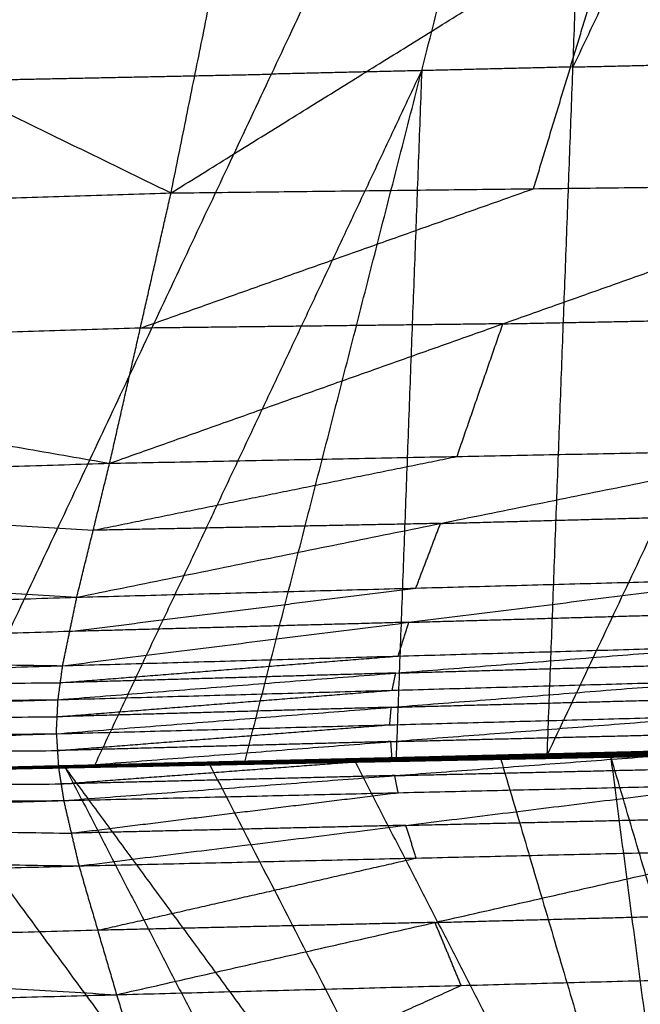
# Model space of a CAD drawing. Header units: millimetres. Extents: x -106 to 110, y -96 to 120.
# Tile 926 of 1020: x 105.05 to 106.1, y 14.68 to 16.34. Entities that reach past the tile are written whole.
import ezdxf

# ---------------------------------------------------------------- set-up
doc = ezdxf.new("R2010")
doc.units = ezdxf.units.MM
doc.header["$MEASUREMENT"] = 0
doc.layers.add('Default', color=7, linetype='Continuous', true_color=0x000000)

msp = doc.modelspace()

# ---------------------------------------------------------------- linework, layer by layer
at = {"layer": 'Default'}
for points in [[(105.9475, 15.1005, 11.8203), (106.5031, 16.2754, 11.0825), (107.0587, 17.4504, 10.3447)], [(106.5466, 17.4389, 10.0416), (106.2688, 16.8514, 10.4106), (105.991, 16.2639, 10.7795)], [(104.9272, 15.0764, 11.2161), (105.4809, 16.2518, 10.4773), (106.0346, 17.4273, 9.7386)], [(105.5303, 17.4168, 9.4468), (105.2535, 16.8291, 9.8162), (104.9767, 16.2414, 10.1855)], [(105.4356, 15.0882, 11.5155), (105.7351, 16.2577, 10.627), (106.0346, 17.4273, 9.7386)], [(105.9475, 15.1005, 11.8203), (105.991, 16.2639, 10.7795), (106.0346, 17.4273, 9.7386)], [(105.311, 16.0509, 13.5824), (106.0641, 16.518, 13.6218), (106.8172, 16.9851, 13.6612)], [(105.311, 16.0509, 13.5824), (105.4045, 16.5125, 13.606), (105.498, 16.9741, 13.6296)], [(103.5461, 16.9092, 12.9709), (104.4286, 16.4801, 13.2766), (105.311, 16.0509, 13.5824)], [(105.9243, 16.0581, 13.636), (105.9942, 16.2881, 13.6289), (106.0641, 16.518, 13.6218)], [(105.991, 16.2639, 10.7795), (106.2471, 16.2697, 10.931), (106.5031, 16.2754, 11.0825)], [(104.9767, 16.2414, 10.1855), (105.2288, 16.2466, 10.3314), (105.4809, 16.2518, 10.4773)], [(105.1814, 15.0823, 11.3658), (105.4583, 15.67, 10.9964), (105.7351, 16.2577, 10.627)], [(105.7351, 16.2577, 10.627), (105.608, 16.2548, 10.5522), (105.4809, 16.2518, 10.4773)], [(105.7351, 16.2577, 10.627), (105.7133, 15.676, 11.1475), (105.6916, 15.0943, 11.6679)], [(105.991, 16.2639, 10.7795), (105.8631, 16.2608, 10.7033), (105.7351, 16.2577, 10.627)], [(102.9994, 15.9794, 12.6834), (104.1552, 16.0151, 13.1329), (105.311, 16.0509, 13.5824)], [(105.2071, 15.5938, 13.5599), (105.8724, 15.8296, 13.6248), (106.5376, 16.0654, 13.6896)], [(105.2071, 15.5938, 13.5599), (105.259, 15.8223, 13.5711), (105.311, 16.0509, 13.5824)], [(105.259, 15.8223, 13.5711), (105.5917, 15.9402, 13.6036), (105.9243, 16.0581, 13.636)], [(105.311, 16.0509, 13.5824), (105.9243, 16.0581, 13.636), (106.5376, 16.0654, 13.6896)], [(102.9994, 15.9794, 12.6834), (104.1033, 15.7866, 13.1217), (105.2071, 15.5938, 13.5599)], [(105.8724, 15.8296, 13.6248), (106.1662, 15.8354, 13.6625), (106.46, 15.8411, 13.7001)], [(105.259, 15.8223, 13.5711), (104.6812, 15.8044, 13.3464), (104.1033, 15.7866, 13.1217)], [(105.8724, 15.8296, 13.6248), (105.5657, 15.8259, 13.598), (105.259, 15.8223, 13.5711)], [(105.7948, 15.6053, 13.6353), (105.8336, 15.7175, 13.63), (105.8724, 15.8296, 13.6248)], [(105.1515, 15.3673, 13.5492), (105.7669, 15.4921, 13.6299), (106.3824, 15.6169, 13.7106)], [(105.2071, 15.5938, 13.5599), (105.7948, 15.6053, 13.6353), (106.3824, 15.6169, 13.7106)], [(105.1793, 15.4805, 13.5546), (105.487, 15.5429, 13.5949), (105.7948, 15.6053, 13.6353)], [(102.7523, 15.518, 12.5487), (103.9797, 15.5559, 13.0543), (105.2071, 15.5938, 13.5599)], [(105.1515, 15.3673, 13.5492), (105.1793, 15.4805, 13.5546), (105.2071, 15.5938, 13.5599)], [(103.9797, 15.5559, 13.0543), (104.5795, 15.5182, 13.3045), (105.1793, 15.4805, 13.5546)], [(102.7523, 15.518, 12.5487), (103.9519, 15.4427, 13.049), (105.1515, 15.3673, 13.5492)], [(105.7669, 15.4921, 13.6299), (106.0538, 15.4999, 13.6736), (106.3407, 15.5076, 13.7172)], [(105.7669, 15.4921, 13.6299), (105.4731, 15.4863, 13.5923), (105.1793, 15.4805, 13.5546)], [(105.7252, 15.3828, 13.6365), (105.7461, 15.4374, 13.6332), (105.7669, 15.4921, 13.6299)], [(105.1276, 15.2515, 13.5451), (105.7133, 15.3249, 13.6345), (106.299, 15.3982, 13.7238)], [(105.1515, 15.3673, 13.5492), (105.7252, 15.3828, 13.6365), (106.299, 15.3982, 13.7238)], [(102.6375, 15.2883, 12.4858), (103.8945, 15.3278, 13.0175), (105.1515, 15.3673, 13.5492)], [(105.1276, 15.2515, 13.5451), (105.1396, 15.3094, 13.5472), (105.1515, 15.3673, 13.5492)], [(105.1396, 15.3094, 13.5472), (105.4324, 15.3461, 13.5919), (105.7252, 15.3828, 13.6365)], [(105.7133, 15.3249, 13.6345), (105.9971, 15.333, 13.6809), (106.2808, 15.3412, 13.7273)], [(105.7133, 15.3249, 13.6345), (105.4264, 15.3171, 13.5908), (105.1396, 15.3094, 13.5472)], [(105.6952, 15.2678, 13.638), (105.7042, 15.2964, 13.6362), (105.7133, 15.3249, 13.6345)], [(105.1396, 15.3094, 13.5472), (104.5111, 15.2896, 13.2813), (103.8826, 15.2699, 13.0155)], [(102.6375, 15.2883, 12.4858), (103.8826, 15.2699, 13.0155), (105.1276, 15.2515, 13.5451)], [(105.1198, 15.194, 13.5439), (105.6912, 15.2391, 13.6374), (106.2627, 15.2842, 13.7308)], [(105.1276, 15.2515, 13.5451), (105.6952, 15.2678, 13.638), (106.2627, 15.2842, 13.7308)], [(105.1237, 15.2227, 13.5445), (105.4094, 15.2453, 13.5913), (105.6952, 15.2678, 13.638)], [(102.579, 15.1721, 12.4539), (103.8533, 15.2118, 12.9995), (105.1276, 15.2515, 13.5451)], [(105.1198, 15.194, 13.5439), (105.1237, 15.2227, 13.5445), (105.1276, 15.2515, 13.5451)], [(105.6912, 15.2391, 13.6374), (105.9739, 15.2471, 13.6849), (106.2565, 15.2551, 13.7323)], [(105.6912, 15.2391, 13.6374), (105.4075, 15.2309, 13.591), (105.1237, 15.2227, 13.5445)], [(105.685, 15.21, 13.6389), (105.6881, 15.2245, 13.6381), (105.6912, 15.2391, 13.6374)], [(103.8533, 15.2118, 12.9995), (104.4885, 15.2173, 13.272), (105.1237, 15.2227, 13.5445)], [(105.1169, 15.1364, 13.5437), (105.6836, 15.1812, 13.6387), (106.2503, 15.226, 13.7338)], [(105.1198, 15.194, 13.5439), (105.685, 15.21, 13.6389), (106.2503, 15.226, 13.7338)], [(105.1183, 15.1652, 13.5438), (105.4017, 15.1876, 13.5913), (105.685, 15.21, 13.6389)], [(102.579, 15.1721, 12.4539), (103.8494, 15.1831, 12.9989), (105.1198, 15.194, 13.5439)], [(102.5806, 15.1163, 12.4538), (103.8502, 15.1552, 12.9989), (105.1198, 15.194, 13.5439)], [(105.1169, 15.1364, 13.5437), (105.1183, 15.1652, 13.5438), (105.1198, 15.194, 13.5439)], [(105.6836, 15.1812, 13.6387), (105.9657, 15.1888, 13.6868), (106.2477, 15.1964, 13.7349)], [(105.6836, 15.1812, 13.6387), (105.401, 15.1732, 13.5913), (105.1183, 15.1652, 13.5438)], [(105.681, 15.1516, 13.6398), (105.6823, 15.1664, 13.6393), (105.6836, 15.1812, 13.6387)], [(103.8502, 15.1552, 12.9989), (104.4843, 15.1602, 13.2713), (105.1183, 15.1652, 13.5438)], [(105.1169, 15.1364, 13.5437), (105.681, 15.1516, 13.6398), (106.2452, 15.1667, 13.7359)], [(105.1187, 15.108, 13.544), (105.3999, 15.1298, 13.5919), (105.681, 15.1516, 13.6398)], [(105.1206, 15.0796, 13.5444), (105.6829, 15.1232, 13.6402), (106.2452, 15.1667, 13.7359)], [(102.5806, 15.1163, 12.4538), (103.8487, 15.1264, 12.9987), (105.1169, 15.1364, 13.5437)], [(102.5822, 15.0609, 12.4537), (103.8496, 15.0987, 12.9987), (105.1169, 15.1364, 13.5437)], [(105.1169, 15.1364, 13.5437), (105.1187, 15.108, 13.544), (105.1206, 15.0796, 13.5444)], [(105.6829, 15.1232, 13.6402), (105.9651, 15.1302, 13.6882), (106.2473, 15.1373, 13.7362)], [(105.6829, 15.1232, 13.6402), (105.4008, 15.1156, 13.5921), (105.1187, 15.108, 13.544)], [(105.685, 15.0937, 13.6405), (105.6839, 15.1084, 13.6403), (105.6829, 15.1232, 13.6402)], [(105.6978, 15.0957, 11.656), (106.1393, 15.1066, 11.9195), (106.5809, 15.1176, 12.1829)], [(105.7078, 15.0965, 11.67), (106.152, 15.1078, 11.9363), (106.5963, 15.1192, 12.2027)], [(105.7078, 15.0965, 11.67), (106.1444, 15.107, 11.9265), (106.5809, 15.1176, 12.1829)], [(105.9475, 15.1005, 11.8203), (106.2719, 15.1098, 12.0115), (106.5963, 15.1192, 12.2027)], [(103.8496, 15.0987, 12.9987), (104.4841, 15.1033, 13.2714), (105.1187, 15.108, 13.544)], [(105.1206, 15.0796, 13.5444), (105.685, 15.0937, 13.6405), (106.2495, 15.1078, 13.7365)], [(105.1293, 15.0235, 13.546), (105.6894, 15.0657, 13.6412), (106.2495, 15.1078, 13.7365)], [(105.6604, 15.0893, 11.6412), (106.0935, 15.0978, 11.9004), (106.5266, 15.1063, 12.1597)], [(105.6604, 15.0893, 11.6412), (105.9506, 15.0959, 11.8181), (106.2408, 15.1025, 11.995)], [(105.6737, 15.0903, 11.6418), (106.1097, 15.0992, 11.9018), (106.5458, 15.1081, 12.1618)], [(105.6737, 15.0903, 11.6418), (106.1002, 15.0983, 11.9007), (106.5266, 15.1063, 12.1597)], [(105.6863, 15.0929, 11.6466), (106.1251, 15.1028, 11.908), (106.5639, 15.1127, 12.1694)], [(105.6863, 15.0929, 11.6466), (106.116, 15.1005, 11.9042), (106.5458, 15.1081, 12.1618)], [(106.1308, 15.1042, 11.9127), (105.9114, 15.0993, 11.782), (105.692, 15.0943, 11.6513)], [(105.6978, 15.0957, 11.656), (106.1308, 15.1042, 11.9127), (106.5639, 15.1127, 12.1694)], [(106.1444, 15.107, 11.9265), (105.9236, 15.1016, 11.7947), (105.7028, 15.0961, 11.663)], [(106.2719, 15.1098, 12.0115), (106.0498, 15.1042, 11.8783), (105.8276, 15.0985, 11.7452)], [(105.8685, 15.0948, 11.7718), (106.0547, 15.0987, 11.8834), (106.2408, 15.1025, 11.995)], [(105.9475, 15.1005, 11.8203), (106.1239, 15.1048, 11.9263), (106.3003, 15.1092, 12.0322)], [(105.9506, 15.0959, 11.8181), (106.1672, 15.1002, 11.9477), (106.3837, 15.1044, 12.0773)], [(106.1002, 15.0983, 11.9007), (106.3182, 15.1028, 12.0307), (106.5362, 15.1072, 12.1607)], [(104.7911, 15.0723, 11.132), (105.2258, 15.0808, 11.3866), (105.6604, 15.0893, 11.6412)], [(104.7911, 15.0723, 11.132), (105.0837, 15.0785, 11.3057), (105.3762, 15.0846, 11.4794)], [(104.7981, 15.0727, 11.1318), (105.2359, 15.0815, 11.3868), (105.6737, 15.0903, 11.6418)], [(104.7981, 15.0727, 11.1318), (105.2293, 15.081, 11.3865), (105.6604, 15.0893, 11.6412)], [(104.8047, 15.0735, 11.1341), (105.2455, 15.0832, 11.3904), (105.6863, 15.0929, 11.6466)], [(104.8047, 15.0735, 11.1341), (105.2392, 15.0819, 11.3879), (105.6737, 15.0903, 11.6418)], [(104.8106, 15.0744, 11.139), (105.2542, 15.0851, 11.3975), (105.6978, 15.0957, 11.656)], [(104.8106, 15.0744, 11.139), (105.2484, 15.0837, 11.3928), (105.6863, 15.0929, 11.6466)], [(105.2566, 15.0852, 11.4012), (105.0348, 15.0799, 11.2719), (104.8131, 15.0745, 11.1427)], [(104.8155, 15.0747, 11.1464), (105.2616, 15.0856, 11.4082), (105.7078, 15.0965, 11.67)], [(104.8155, 15.0747, 11.1464), (105.2566, 15.0852, 11.4012), (105.6978, 15.0957, 11.656)], [(104.8155, 15.0747, 11.1464), (105.1256, 15.0814, 11.3309), (105.4356, 15.0882, 11.5155)], [(104.8875, 15.0745, 11.1923), (105.1319, 15.0795, 11.3359), (105.3762, 15.0846, 11.4794)], [(104.9272, 15.0764, 11.2161), (105.1814, 15.0823, 11.3658), (105.4356, 15.0882, 11.5155)], [(105.0837, 15.0785, 11.3057), (105.301, 15.0827, 11.433), (105.5183, 15.087, 11.5603)], [(105.1249, 15.0516, 13.5452), (105.405, 15.0726, 13.5928), (105.685, 15.0937, 13.6405)], [(105.1256, 15.0814, 11.3309), (105.1936, 15.0835, 11.3696), (105.2616, 15.0856, 11.4082)], [(105.2293, 15.081, 11.3865), (105.4482, 15.0854, 11.514), (105.6671, 15.0898, 11.6415)], [(105.6671, 15.0898, 11.6415), (105.4515, 15.0856, 11.5141), (105.2359, 15.0815, 11.3868)], [(105.2392, 15.0819, 11.3879), (105.4596, 15.0868, 11.5161), (105.68, 15.0916, 11.6442)], [(105.68, 15.0916, 11.6442), (105.4627, 15.0874, 11.5173), (105.2455, 15.0832, 11.3904)], [(105.2484, 15.0837, 11.3928), (105.4702, 15.089, 11.5221), (105.692, 15.0943, 11.6513)], [(105.692, 15.0943, 11.6513), (105.4731, 15.0897, 11.5244), (105.2542, 15.0851, 11.3975)], [(105.2542, 15.0851, 11.3975), (105.2554, 15.0851, 11.3994), (105.2566, 15.0852, 11.4012)], [(105.2566, 15.0852, 11.4012), (105.4797, 15.0906, 11.5321), (105.7028, 15.0961, 11.663)], [(105.7028, 15.0961, 11.663), (105.4822, 15.0908, 11.5356), (105.2616, 15.0856, 11.4082)], [(105.2616, 15.0856, 11.4082), (105.4167, 15.089, 11.5005), (105.5717, 15.0923, 11.5927)], [(105.3762, 15.0846, 11.4794), (105.6223, 15.0897, 11.6256), (105.8685, 15.0948, 11.7718)], [(105.3762, 15.0846, 11.4794), (105.5183, 15.087, 11.5603), (105.6604, 15.0893, 11.6412)], [(105.3762, 15.0846, 11.4794), (105.9579, 13.9561, 10.6716), (106.5395, 12.8275, 9.8638)], [(105.4356, 15.0882, 11.5155), (105.6916, 15.0943, 11.6679), (105.9475, 15.1005, 11.8203)], [(105.4356, 15.0882, 11.5155), (105.5717, 15.0923, 11.5927), (105.7078, 15.0965, 11.67)], [(105.7645, 15.0921, 11.7065), (105.6414, 15.0895, 11.6334), (105.5183, 15.087, 11.5603)], [(105.5183, 15.087, 11.5603), (105.5703, 15.0883, 11.5929), (105.6223, 15.0897, 11.6256)], [(105.5717, 15.0923, 11.5927), (105.6997, 15.0954, 11.6689), (105.8276, 15.0985, 11.7452)], [(106.204, 13.9612, 10.8178), (105.9132, 14.5255, 11.2217), (105.6223, 15.0897, 11.6256)], [(105.6604, 15.0893, 11.6412), (105.7645, 15.0921, 11.7065), (105.8685, 15.0948, 11.7718)], [(105.6604, 15.0893, 11.6412), (105.6671, 15.0898, 11.6415), (105.6737, 15.0903, 11.6418)], [(106.1002, 15.0983, 11.9007), (105.8836, 15.0941, 11.7711), (105.6671, 15.0898, 11.6415)], [(105.6737, 15.0903, 11.6418), (105.68, 15.0916, 11.6442), (105.6863, 15.0929, 11.6466)], [(106.116, 15.1005, 11.9042), (105.898, 15.0961, 11.7742), (105.68, 15.0916, 11.6442)], [(105.6863, 15.0929, 11.6466), (105.692, 15.0943, 11.6513), (105.6978, 15.0957, 11.656)], [(105.8276, 15.0985, 11.7452), (105.7596, 15.0964, 11.7065), (105.6916, 15.0943, 11.6679)], [(105.6978, 15.0957, 11.656), (105.7028, 15.0961, 11.663), (105.7078, 15.0965, 11.67)], [(105.7078, 15.0965, 11.67), (105.8276, 15.0985, 11.7452), (105.9475, 15.1005, 11.8203)], [(105.7645, 15.0921, 11.7065), (105.9096, 15.0954, 11.7949), (106.0547, 15.0987, 11.8834)], [(105.9506, 15.0959, 11.8181), (105.8575, 15.094, 11.7623), (105.7645, 15.0921, 11.7065)], [(105.8685, 15.0948, 11.7718), (106.204, 13.9612, 10.8178), (106.5395, 12.8275, 9.8638)], [(106.0935, 15.0978, 11.9004), (106.0221, 15.0969, 11.8593), (105.9506, 15.0959, 11.8181)], [(106.0547, 15.0987, 11.8834), (106.1293, 14.5299, 11.3506), (106.204, 13.9612, 10.8178)], [(106.3902, 13.965, 10.9294), (106.2224, 14.5318, 11.4064), (106.0547, 15.0987, 11.8834)], [(106.0935, 15.0978, 11.9004), (106.0969, 15.0981, 11.9006), (106.1002, 15.0983, 11.9007)], [(102.5822, 15.0609, 12.4537), (103.8514, 15.0702, 12.9991), (105.1206, 15.0796, 13.5444)], [(102.5839, 15.0063, 12.4538), (103.8522, 15.043, 12.9991), (105.1206, 15.0796, 13.5444)], [(105.2293, 15.081, 11.3865), (105.0119, 15.0767, 11.2592), (104.7946, 15.0725, 11.1319)], [(105.2392, 15.0819, 11.3879), (105.0203, 15.0775, 11.2604), (104.8014, 15.0731, 11.1329)], [(105.2484, 15.0837, 11.3928), (105.0281, 15.0788, 11.2647), (104.8077, 15.074, 11.1365)], [(104.8393, 15.0734, 11.1622), (104.9856, 15.0765, 11.249), (105.1319, 15.0795, 11.3359)], [(105.1814, 15.0823, 11.3658), (105.0264, 15.0789, 11.2735), (104.8713, 15.0755, 11.1812)], [(104.8875, 15.0745, 11.1923), (105.7135, 13.951, 10.5281), (106.5395, 12.8275, 9.8638)], [(105.2258, 15.0808, 11.3866), (105.1547, 15.0796, 11.3461), (105.0837, 15.0785, 11.3057)], [(105.1319, 15.0795, 11.3359), (105.1078, 15.079, 11.3208), (105.0837, 15.0785, 11.3057)], [(105.1206, 15.0796, 13.5444), (105.1249, 15.0516, 13.5452), (105.1293, 15.0235, 13.546)], [(105.1256, 15.0814, 11.3309), (105.1535, 15.0818, 11.3483), (105.1814, 15.0823, 11.3658)], [(105.1319, 15.0795, 11.3359), (105.4227, 14.5153, 10.932), (105.7135, 13.951, 10.5281)], [(105.9579, 13.9561, 10.6716), (105.5449, 14.5178, 11.0037), (105.1319, 15.0795, 11.3359)], [(105.2258, 15.0808, 11.3866), (105.2275, 15.0809, 11.3865), (105.2293, 15.081, 11.3865)], [(105.2359, 15.0815, 11.3868), (105.2376, 15.0817, 11.3873), (105.2392, 15.0819, 11.3879)], [(105.2455, 15.0832, 11.3904), (105.247, 15.0834, 11.3916), (105.2484, 15.0837, 11.3928)], [(105.6894, 15.0657, 13.6412), (105.9724, 15.0723, 13.6887), (106.2553, 15.079, 13.7361)], [(103.8522, 15.043, 12.9991), (104.4886, 15.0473, 13.2722), (105.1249, 15.0516, 13.5452)], [(105.6894, 15.0657, 13.6412), (105.4072, 15.0586, 13.5932), (105.1249, 15.0516, 13.5452)], [(105.6952, 15.0368, 13.6409), (105.6923, 15.0513, 13.6411), (105.6894, 15.0657, 13.6412)], [(105.1293, 15.0235, 13.546), (105.6952, 15.0368, 13.6409), (106.2612, 15.0501, 13.7358)], [(105.1422, 14.9683, 13.5482), (105.4187, 15.0026, 13.5945), (105.6952, 15.0368, 13.6409)], [(105.1551, 14.913, 13.5503), (105.7081, 14.9816, 13.6431), (106.2612, 15.0501, 13.7358)], [(102.5839, 15.0063, 12.4538), (103.8566, 15.0149, 12.9999), (105.1293, 15.0235, 13.546)], [(102.5857, 14.9521, 12.4538), (103.8575, 14.9878, 12.9999), (105.1293, 15.0235, 13.546)], [(105.1293, 15.0235, 13.546), (105.1422, 14.9683, 13.5482), (105.1551, 14.913, 13.5503)], [(103.8575, 14.9878, 12.9999), (104.4999, 14.978, 13.274), (105.1422, 14.9683, 13.5482)], [(105.7081, 14.9816, 13.6431), (105.9935, 14.9882, 13.6885), (106.2788, 14.9948, 13.734)], [(105.7081, 14.9816, 13.6431), (105.4252, 14.9749, 13.5956), (105.1422, 14.9683, 13.5482)], [(105.7258, 14.9263, 13.6412), (105.717, 14.9539, 13.6421), (105.7081, 14.9816, 13.6431)], [(102.5857, 14.9521, 12.4538), (103.8704, 14.9326, 13.0021), (105.1551, 14.913, 13.5503)], [(105.1551, 14.913, 13.5503), (105.7258, 14.9263, 13.6412), (106.2965, 14.9395, 13.7321)], [(105.2188, 14.6952, 13.5604), (105.7576, 14.8174, 13.6463), (106.2965, 14.9395, 13.7321)], [(105.1869, 14.8041, 13.5554), (105.4564, 14.8652, 13.5983), (105.7258, 14.9263, 13.6412)], [(102.6477, 14.8449, 12.484), (103.9014, 14.879, 13.0172), (105.1551, 14.913, 13.5503)], [(105.1551, 14.913, 13.5503), (105.1869, 14.8041, 13.5554), (105.2188, 14.6952, 13.5604)], [(102.6477, 14.8449, 12.484), (103.9332, 14.7701, 13.0222), (105.2188, 14.6952, 13.5604)], [(105.7576, 14.8174, 13.6463), (106.0492, 14.8252, 13.6864), (106.3407, 14.833, 13.7264)], [(105.1869, 14.8041, 13.5554), (104.5601, 14.7871, 13.2888), (103.9332, 14.7701, 13.0222)], [(105.7576, 14.8174, 13.6463), (105.4723, 14.8108, 13.6008), (105.1869, 14.8041, 13.5554)], [(105.8018, 14.7109, 13.6406), (105.7797, 14.7641, 13.6434), (105.7576, 14.8174, 13.6463)], [(105.2188, 14.6952, 13.5604), (105.8018, 14.7109, 13.6406), (106.3848, 14.7265, 13.7207)], [(105.3546, 14.26, 13.5833), (105.8697, 14.4932, 13.652), (106.3848, 14.7265, 13.7207)], [(105.2867, 14.4776, 13.5719), (105.5442, 14.5942, 13.6062), (105.8018, 14.7109, 13.6406)], [(102.7753, 14.6302, 12.5464), (103.997, 14.6627, 13.0534), (105.2188, 14.6952, 13.5604)], [(105.2188, 14.6952, 13.5604), (105.2867, 14.4776, 13.5719), (105.3546, 14.26, 13.5833)]]:
    msp.add_open_spline(points, degree=2, dxfattribs=at)

doc.saveas('drawing.dxf')
